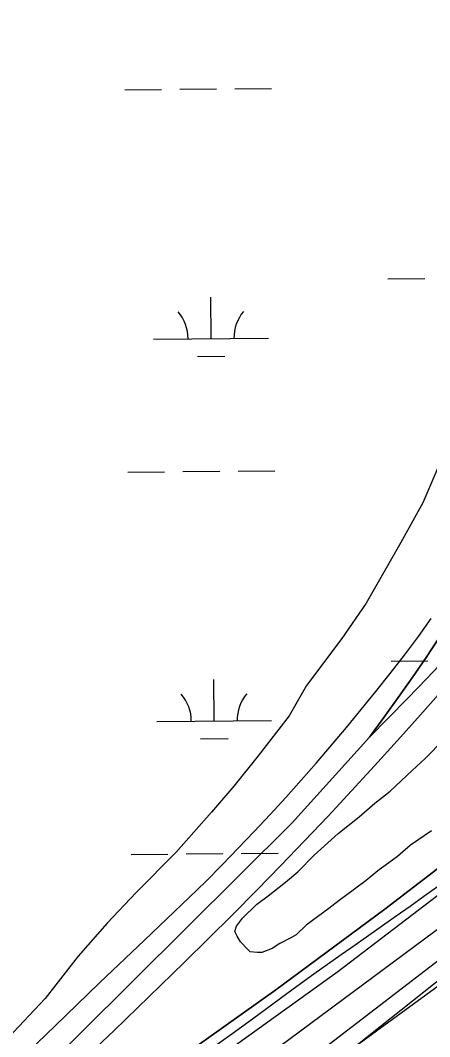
# Model space of a CAD drawing. Extents: x 3568792 to 3606828, y 529143 to 554785.
# Drawn here: x 3599990 to 3600347, y 536452 to 537336 of the extents above; entities that cross this region are included whole.
import ezdxf

# ---------------------------------------------------------------- set-up
doc = ezdxf.new("R2010")
doc.units = 0
for name, color, linetype in [('V-BRDG-OTLN', 7, 'Continuous'), ('V-ROAD-CNTR', 7, 'Continuous'), ('V-SITE-VEGE', 7, 'Continuous'), ('V-WETL-SWMP', 7, 'Continuous')]:
    doc.layers.add(name, color=color, linetype=linetype)

msp = doc.modelspace()

# ---------------------------------------------------------------- linework, layer by layer
at = {"layer": 'V-BRDG-OTLN'}
msp.add_line((3600255.47, 536442.77), (3600475.21, 536611.6), dxfattribs=at)
for points in [[(3600093.23, 536306.13), (3600354.26, 536496.47), (3600628.38, 536709.47), (3600859.25, 536900.89), (3601033.75, 537048.76), (3601059.99, 537071.79), (3601086.1, 537094.98), (3601112.06, 537118.31), (3601137.9, 537141.8), (3601163.6, 537165.44), (3601189.15, 537189.24), (3601214.57, 537213.18), (3601239.85, 537237.27), (3601264.98, 537261.51), (3601289.97, 537285.89), (3601314.82, 537310.42), (3601339.53, 537335.1), (3601412.12, 537403.53), (3601484.8, 537471.86), (3601557.59, 537540.08), (3601630.47, 537608.2), (3601703.46, 537676.21), (3602090.81, 538042.26)], [(3599993.03, 536312.37), (3600266.98, 536508.98), (3600525.83, 536706.46), (3600805.5, 536931.41), (3601009.34, 537106.33), (3601046.25, 537138.95), (3601083, 537171.75), (3601119.6, 537204.72), (3601156.03, 537237.87), (3601192.31, 537271.19), (3601228.43, 537304.69), (3601264.39, 537338.35), (3601300.19, 537372.19), (3601335.83, 537406.2), (3601398.4, 537464.38), (3601460.83, 537522.71), (3601523.14, 537581.18), (3601585.31, 537639.78), (3601647.35, 537698.53), (3601709.25, 537757.43), (3601771.02, 537816.45), (3601819.05, 537862.39), (3601867.23, 537908.18)], [(3601523.07, 537606.84), (3601475.1, 537561.32), (3601400.34, 537490.12), (3601325.7, 537418.78), (3601293.22, 537388.06), (3601260.6, 537357.48), (3601227.84, 537327.05), (3601194.94, 537296.77), (3601161.9, 537266.65), (3601128.72, 537236.68), (3601095.41, 537206.86), (3601061.95, 537177.2), (3601026.86, 537149.64), (3600927.29, 537062.51), (3600835.28, 536983.2), (3600733.61, 536898.36), (3600657.45, 536837.2), (3600471.19, 536688.33), (3600307.83, 536563.06), (3600212.94, 536492.83), (3600107.05, 536417.7)], [(3601277.57, 537320.53), (3600986.2, 537060.11), (3600779.15, 536883.14), (3600587.85, 536727.58), (3600378.45, 536563.63), (3600216.23, 536443.63)], [(3600107.05, 536417.7), (3600212.94, 536492.83), (3600307.83, 536563.06), (3600471.19, 536688.33), (3600657.45, 536837.2), (3600733.61, 536898.36), (3600835.28, 536983.2)], [(3599981.87, 536424.26), (3600020.55, 536461.69), (3600059.37, 536498.99), (3600098.33, 536536.14), (3600137.42, 536573.14), (3600151.79, 536587.31), (3600166.02, 536601.63), (3600180.1, 536616.09), (3600194.04, 536630.69), (3600207.82, 536645.44), (3600221.45, 536660.32), (3600234.94, 536675.34), (3600248.26, 536690.5), (3600261.44, 536705.79), (3600274.45, 536721.21), (3600287.31, 536736.77), (3600300.01, 536752.46), (3600312.55, 536768.27), (3600324.92, 536784.21), (3600337.14, 536800.28), (3600348.29, 536815.98)], [(3600355.59, 536799.63), (3600343.71, 536782.01), (3600331.63, 536764.52), (3600319.38, 536747.16), (3600306.95, 536729.92), (3600294.34, 536712.82), (3600227.09, 536638.15), (3599996.66, 536409.41)], [(3600294.34, 536712.82), (3600311.16, 536729.63), (3600327.84, 536746.58), (3600344.36, 536763.69), (3600360.73, 536780.93)], [(3600051.44, 536438.14), (3600072.03, 536457.57), (3600092.49, 536477.14), (3600112.81, 536496.85), (3600132.99, 536516.7), (3600154.28, 536537.56), (3600175.42, 536558.58), (3600196.41, 536579.74), (3600217.23, 536601.06), (3600237.91, 536622.54), (3600258.42, 536644.16), (3600278.77, 536665.93), (3600298.97, 536687.85), (3600319, 536709.92), (3600338.87, 536732.13), (3600358.58, 536754.48)], [(3600358.58, 536754.48), (3600338.87, 536732.13), (3600319, 536709.92), (3600298.97, 536687.85), (3600278.77, 536665.93), (3600258.42, 536644.16), (3600237.91, 536622.54), (3600217.23, 536601.06), (3600196.41, 536579.74), (3600175.42, 536558.58), (3600154.28, 536537.56), (3600132.99, 536516.7), (3600112.81, 536496.85), (3600092.49, 536477.14), (3600072.03, 536457.57), (3600051.44, 536438.14)]]:
    msp.add_lwpolyline(points, dxfattribs=at)
at = {"layer": 'V-ROAD-CNTR'}
for points in [[(3600656.85, 537154.83), (3600640.53, 537131.22), (3600624.04, 537107.72), (3600607.38, 537084.33), (3600590.55, 537061.06), (3600573.56, 537037.9), (3600556.39, 537014.86), (3600539.06, 536991.93), (3600521.56, 536969.13), (3600503.9, 536946.45), (3600486.08, 536923.89), (3600470.97, 536905.55), (3600455.7, 536887.34), (3600440.27, 536869.27), (3600424.68, 536851.33), (3600408.92, 536833.52), (3600393.02, 536815.85), (3600376.95, 536798.32), (3600360.73, 536780.93), (3600344.36, 536763.69), (3600327.84, 536746.58), (3600311.16, 536729.63), (3600294.34, 536712.82)], [(3599358.35, 535904.82), (3599575.7, 536065.73), (3599809.54, 536244.8), (3599996.66, 536409.41), (3600227.09, 536638.15), (3600294.34, 536712.82), (3600306.95, 536729.92), (3600319.38, 536747.16), (3600331.63, 536764.52), (3600343.71, 536782.01), (3600355.59, 536799.63), (3600367.29, 536817.37), (3600378.81, 536835.22), (3600390.14, 536853.2), (3600401.29, 536871.29), (3600412.24, 536889.49), (3600423, 536907.81), (3600433.58, 536926.23), (3600443.96, 536944.77), (3600454.14, 536963.41), (3600464.13, 536982.15), (3600473.93, 537000.99)], [(3599847.84, 536127.01), (3600200.99, 536379.45), (3600771.3, 536831.63)]]:
    msp.add_lwpolyline(points, dxfattribs=at)
for centre, radius, start, end in [((3596470.82, 541982.37), 6650.65, 304.584182, 312.65584), ((3593778.05, 545261.25), 10884.4, 299.017809, 306.457428)]:
    msp.add_arc(centre, radius, start, end, dxfattribs=at)
at = {"layer": 'V-SITE-VEGE'}
for points in [[(3600355.85, 536951.06), (3600340.88, 536916.65), (3600321.91, 536882.12), (3600291.49, 536829.27), (3600270.41, 536798.68), (3600239.64, 536757.81), (3600224.43, 536731.38), (3600197.48, 536696.62), (3600176.28, 536670.02), (3600156.96, 536647.47), (3600126.01, 536612.59), (3600091.07, 536577.59), (3600065.88, 536550.87), (3600040.74, 536522.16), (3600011.85, 536485.34), (3599914.96, 536382.58)], [(3600348.61, 536631.22), (3600330.28, 536618.69), (3600318.77, 536608.97), (3600301.81, 536596.45), (3600291.65, 536588.11), (3600281.48, 536580.47), (3600267.91, 536570.72), (3600259.1, 536563.77), (3600239.43, 536549.17), (3600230.64, 536540.85), (3600225.88, 536538.06), (3600216.36, 536533.16), (3600209.57, 536528.97), (3600200.72, 536525.44), (3600196.61, 536525.39), (3600190.45, 536526), (3600188.37, 536528.03), (3600182.13, 536534.8), (3600179.33, 536539.55), (3600177.23, 536543.63), (3600178.54, 536548.44), (3600183.93, 536555.34), (3600196.11, 536567.12), (3600206.28, 536574.77), (3600221.19, 536586.58), (3600232.03, 536595.61), (3600246.22, 536610.15), (3600267.21, 536628.87), (3600285.51, 536643.46), (3600299.05, 536655.26), (3600312.61, 536665.69), (3600331.55, 536683.7), (3600343.06, 536694.1), (3600359.28, 536710.72)]]:
    msp.add_lwpolyline(points, dxfattribs=at)
at = {"layer": 'V-WETL-SWMP'}
for p, q in [((3600177.19, 537276.93), (3600209.19, 537277.2)), ((3600081.19, 537276.12), (3600113.19, 537276.39)), ((3600129.19, 537276.53), (3600161.19, 537276.8)), ((3600310.59, 537111.55), (3600342.59, 537111.82)), ((3600156.43, 537059.51), (3600156.13, 537095.51)), ((3600106.43, 537059.09), (3600206.43, 537059.93)), ((3600144.56, 537043.98), (3600168.56, 537044.18)), ((3600084, 536943.46), (3600116, 536943.73)), ((3600132, 536943.87), (3600163.99, 536944.14)), ((3600179.99, 536944.27), (3600211.99, 536944.54)), ((3600313.39, 536778.89), (3600345.39, 536779.16)), ((3600159.24, 536726.85), (3600158.93, 536762.84)), ((3600109.24, 536726.42), (3600209.23, 536727.27)), ((3600147.37, 536711.31), (3600171.36, 536711.52)), ((3600086.8, 536610.8), (3600118.8, 536611.07)), ((3600134.8, 536611.2), (3600166.8, 536611.47)), ((3600182.8, 536611.61), (3600214.8, 536611.88))]:
    msp.add_line(p, q, dxfattribs=at)
for centre, start, end in [((3600101.18, 537059.52), 359.71153, 41.25518), ((3600211.67, 537060.45), 139.71152, 181.25518), ((3600103.99, 536726.85), 359.71153, 41.25518), ((3600214.47, 536727.79), 139.71152, 181.25518)]:
    msp.add_arc(centre, 35.25, start, end, dxfattribs=at)

doc.saveas('drawing.dxf')
